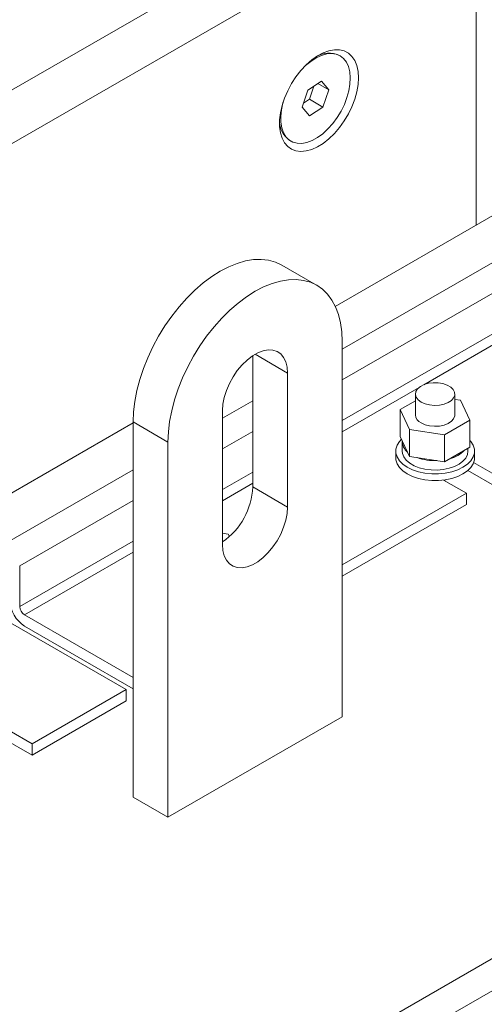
# Model space of a CAD drawing. Header units: millimetres. Extents: x 525 to 29324, y 175 to 20618.
# Tile 450 of 588: x 25127 to 25268, y 12069 to 12369. Entities that reach past the tile are written whole.
import ezdxf

# ---------------------------------------------------------------- set-up
doc = ezdxf.new("R2010")
doc.units = ezdxf.units.MM
doc.linetypes.add('SLD-Continua', pattern=[0])

msp = doc.modelspace()

# ---------------------------------------------------------------- linework, layer by layer
at = {"color": 7, "linetype": 'SLD-Continua', "lineweight": 18, "ltscale": 35}
for p, q in [((25493.37, 12438.38), (25222.64, 12282.13)), ((25495.59, 12425.37), (25224.74, 12269.06)), ((25251.38, 12421.45), (24929.41, 12235.63)), ((25251.38, 12421.45), (24929.41, 12235.63)), ((25251.38, 12421.45), (24929.41, 12235.63)), ((25495.59, 12416.08), (25224.74, 12259.76)), ((25265.52, 12413.29), (24943.55, 12227.46)), ((25265.52, 12413.29), (24943.55, 12227.46)), ((25265.52, 12413.29), (24943.55, 12227.46)), ((25265.52, 12306.87), (25265.52, 12413.29)), ((25265.52, 12306.87), (25265.52, 12413.29)), ((25265.52, 12306.87), (25265.52, 12413.29)), ((25440.41, 12371.79), (25224.74, 12247.32)), ((25224.11, 12358.44), (25223.76, 12358.65)), ((25224.11, 12358.44), (25223.76, 12358.65)), ((25224.11, 12358.44), (25223.76, 12358.65)), ((25218.41, 12350.72), (25214.33, 12348.05)), ((25218.41, 12350.72), (25214.33, 12348.05)), ((25218.41, 12350.72), (25214.33, 12348.05)), ((25220.69, 12348.12), (25218.41, 12350.72)), ((25220.69, 12348.12), (25218.41, 12350.72)), ((25220.69, 12348.12), (25218.41, 12350.72)), ((25214.33, 12348.05), (25212.54, 12342.78)), ((25214.33, 12348.05), (25212.54, 12342.78)), ((25214.33, 12348.05), (25212.54, 12342.78)), ((25214.79, 12345.22), (25216.16, 12349.25)), ((25214.79, 12345.22), (25216.16, 12349.25)), ((25214.79, 12345.22), (25216.16, 12349.25)), ((25217.37, 12350.04), (25220.69, 12348.12)), ((25217.37, 12350.04), (25220.69, 12348.12)), ((25217.37, 12350.04), (25220.69, 12348.12)), ((25218.89, 12342.85), (25220.69, 12348.12)), ((25218.89, 12342.85), (25220.69, 12348.12)), ((25218.89, 12342.85), (25220.69, 12348.12)), ((25212.97, 12344.02), (25214.79, 12345.22)), ((25212.97, 12344.02), (25214.79, 12345.22)), ((25212.97, 12344.02), (25214.79, 12345.22)), ((25214.79, 12345.22), (25218.89, 12342.85)), ((25214.79, 12345.22), (25218.89, 12342.85)), ((25214.79, 12345.22), (25218.89, 12342.85)), ((25212.54, 12342.78), (25214.82, 12340.18)), ((25212.54, 12342.78), (25214.82, 12340.18)), ((25212.54, 12342.78), (25214.82, 12340.18)), ((25214.82, 12340.18), (25218.89, 12342.85)), ((25214.82, 12340.18), (25218.89, 12342.85)), ((25214.82, 12340.18), (25218.89, 12342.85)), ((25208.76, 12332.66), (25209.12, 12332.46)), ((25208.76, 12332.66), (25209.12, 12332.46)), ((25208.76, 12332.66), (25209.12, 12332.46)), ((24876.14, 11855.89), (25693.55, 12327.66)), ((24886.49, 11852.06), (25683.21, 12311.88)), ((24886.49, 11852.06), (25683.21, 12311.88)), ((25318.85, 12298.25), (25249.55, 12258.26)), ((25216.97, 12288.57), (25206.36, 12294.69)), ((25224.74, 12157.07), (25224.74, 12271.4)), ((25197.52, 12227.1), (25197.52, 12267.09)), ((25208.13, 12261.81), (25198.22, 12267.52)), ((25208.13, 12220.98), (25208.13, 12261.81)), ((25248.14, 12257.44), (25224.74, 12243.94)), ((25247.03, 12255.43), (25247.03, 12249.06)), ((25259.03, 12249.06), (25259.03, 12255.43)), ((25197.52, 12253.34), (25188.33, 12248.04)), ((25247.03, 12253.35), (25242.43, 12250.69)), ((25260.78, 12253.53), (25259.03, 12253.8)), ((25263.62, 12247.42), (25260.78, 12253.53)), ((25188.33, 12250.38), (25188.33, 12209.55)), ((25242.43, 12250.69), (25245.27, 12244.58)), ((25242.43, 12250.69), (25242.43, 12242.53)), ((25161.1, 12246.61), (25110.19, 12217.23)), ((25171.71, 12240.79), (25161.1, 12246.91)), ((25161.1, 12246.91), (25161.1, 12132.58)), ((25255.87, 12242.94), (25263.62, 12247.42)), ((25263.62, 12247.42), (25263.62, 12239.25)), ((25197.52, 12244.05), (25188.33, 12238.75)), ((25242.43, 12242.53), (25245.27, 12236.41)), ((25245.27, 12244.58), (25255.87, 12242.94)), ((25245.27, 12244.58), (25245.27, 12236.41)), ((25255.87, 12242.94), (25255.87, 12234.77)), ((25171.71, 12240.79), (25171.71, 12126.46)), ((25243.03, 12240.89), (25243.03, 12238.03)), ((25241.03, 12238.03), (25241.03, 12235.99)), ((25245.27, 12236.41), (25255.87, 12234.77)), ((25255.87, 12234.77), (25263.62, 12239.25)), ((25263.03, 12238.03), (25263.03, 12238.91)), ((25265.03, 12235.99), (25265.03, 12238.03)), ((25264.76, 12234.53), (25271.77, 12230.48)), ((25161.1, 12232.33), (25122.57, 12210.09)), ((25197.52, 12231.61), (25188.33, 12226.3)), ((25262.98, 12232.13), (25271.77, 12227.06)), ((25197.52, 12228.23), (25188.33, 12222.92)), ((25262.57, 12225.17), (25255.56, 12229.22)), ((25255.69, 12229.15), (25256.3, 12229.33)), ((25208.13, 12220.98), (25197.52, 12227.1)), ((25262.57, 12225.17), (25224.74, 12203.34)), ((25262.57, 12225.17), (25262.57, 12221.75)), ((25161.1, 12223.03), (25126.59, 12203.12)), ((25262.57, 12221.75), (25224.74, 12199.92)), ((25190.07, 12212.72), (25188.33, 12212.99)), ((25190.4, 12212.02), (25190.07, 12212.72)), ((25161.1, 12210.59), (25126.59, 12190.67)), ((25161.1, 12207.21), (25128.05, 12188.13)), ((25126.59, 12203.12), (25126.59, 12190.67)), ((25158.98, 12165.39), (25123.81, 12185.69)), ((25128.05, 12188.13), (25161.1, 12169.06)), ((25161.1, 12165.64), (25128.05, 12184.71)), ((25158.98, 12165.39), (25130.34, 12148.86)), ((25158.98, 12165.39), (25158.98, 12161.97)), ((25158.98, 12161.97), (25130.34, 12145.44)), ((25171.71, 12126.46), (25224.74, 12157.07)), ((25123.33, 12152.91), (25130.34, 12148.86)), ((25121.56, 12150.5), (25130.34, 12145.44)), ((25130.34, 12148.86), (25130.34, 12145.44)), ((25171.71, 12126.46), (25161.1, 12132.58))]:
    msp.add_line(p, q, dxfattribs=at)
at = {"color": 7, "linetype": 'SLD-Continua', "lineweight": 18, "ltscale": 35, "flags": 128}
for points in [[(25229.69, 12351.78), (25229.56, 12353.72), (25229.18, 12355.48), (25228.55, 12357.01), (25227.69, 12358.28), (25226.62, 12359.27), (25225.36, 12359.94), (25223.93, 12360.3), (25222.37, 12360.33), (25220.71, 12360.02), (25218.99, 12359.39), (25217.23, 12358.46), (25215.49, 12357.23), (25213.79, 12355.74), (25212.18, 12354.01), (25210.68, 12352.09), (25209.33, 12350.02), (25208.16, 12347.83), (25207.19, 12345.58), (25206.45, 12343.32), (25205.94, 12341.09), (25205.69, 12338.94), (25205.69, 12336.91), (25205.94, 12335.05), (25206.45, 12333.4), (25207.19, 12332), (25208.16, 12330.87), (25209.33, 12330.03), (25210.68, 12329.52), (25212.18, 12329.33), (25213.79, 12329.47), (25215.49, 12329.93), (25217.23, 12330.72), (25218.99, 12331.8), (25220.71, 12333.17), (25222.37, 12334.78), (25223.93, 12336.61), (25225.36, 12338.61), (25226.62, 12340.74), (25227.69, 12342.97), (25228.55, 12345.23), (25229.18, 12347.48), (25229.56, 12349.68), (25229.69, 12351.78)], [(25229.69, 12351.78), (25229.56, 12353.72), (25229.18, 12355.48), (25228.55, 12357.01), (25227.69, 12358.28), (25226.62, 12359.27), (25225.36, 12359.94), (25223.93, 12360.3), (25222.37, 12360.33), (25220.71, 12360.02), (25218.99, 12359.39), (25217.23, 12358.46), (25215.49, 12357.23), (25213.79, 12355.74), (25212.18, 12354.01), (25210.68, 12352.09), (25209.33, 12350.02), (25208.16, 12347.83), (25207.19, 12345.58), (25206.45, 12343.32), (25205.94, 12341.09), (25205.69, 12338.94), (25205.69, 12336.91), (25205.94, 12335.05), (25206.45, 12333.4), (25207.19, 12332), (25208.16, 12330.87), (25209.33, 12330.03), (25210.68, 12329.52), (25212.18, 12329.33), (25213.79, 12329.47), (25215.49, 12329.93), (25217.23, 12330.72), (25218.99, 12331.8), (25220.71, 12333.17), (25222.37, 12334.78), (25223.93, 12336.61), (25225.36, 12338.61), (25226.62, 12340.74), (25227.69, 12342.97), (25228.55, 12345.23), (25229.18, 12347.48), (25229.56, 12349.68), (25229.69, 12351.78)], [(25229.69, 12351.78), (25229.56, 12353.72), (25229.18, 12355.48), (25228.55, 12357.01), (25227.69, 12358.28), (25226.62, 12359.27), (25225.36, 12359.94), (25223.93, 12360.3), (25222.37, 12360.33), (25220.71, 12360.02), (25218.99, 12359.39), (25217.23, 12358.46), (25215.49, 12357.23), (25213.79, 12355.74), (25212.18, 12354.01), (25210.68, 12352.09), (25209.33, 12350.02), (25208.16, 12347.83), (25207.19, 12345.58), (25206.45, 12343.32), (25205.94, 12341.09), (25205.69, 12338.94), (25205.69, 12336.91), (25205.94, 12335.05), (25206.45, 12333.4), (25207.19, 12332), (25208.16, 12330.87), (25209.33, 12330.03), (25210.68, 12329.52), (25212.18, 12329.33), (25213.79, 12329.47), (25215.49, 12329.93), (25217.23, 12330.72), (25218.99, 12331.8), (25220.71, 12333.17), (25222.37, 12334.78), (25223.93, 12336.61), (25225.36, 12338.61), (25226.62, 12340.74), (25227.69, 12342.97), (25228.55, 12345.23), (25229.18, 12347.48), (25229.56, 12349.68), (25229.69, 12351.78)], [(25212.23, 12354.07), (25213.62, 12355.48), (25215.21, 12356.78), (25216.83, 12357.82), (25218.45, 12358.57), (25220.02, 12359.02), (25221.52, 12359.14), (25222.89, 12358.95), (25224.13, 12358.43), (25225.18, 12357.62), (25226.03, 12356.52), (25226.67, 12355.16), (25227.07, 12353.57), (25227.22, 12351.79), (25227.12, 12349.86), (25226.78, 12347.83), (25226.2, 12345.74), (25225.4, 12343.65), (25224.39, 12341.6), (25223.19, 12339.64), (25221.85, 12337.81), (25220.38, 12336.17), (25218.82, 12334.74), (25217.21, 12333.56), (25215.58, 12332.66), (25213.99, 12332.07), (25212.45, 12331.78), (25211.01, 12331.82), (25209.7, 12332.17), (25208.55, 12332.84), (25207.59, 12333.8), (25206.85, 12335.03), (25206.33, 12336.51), (25206.05, 12338.2), (25206.03, 12340.06), (25206.25, 12342.05), (25206.71, 12344.11), (25206.96, 12344.94)], [(25212.23, 12354.07), (25213.62, 12355.48), (25215.21, 12356.78), (25216.83, 12357.82), (25218.45, 12358.57), (25220.02, 12359.02), (25221.52, 12359.14), (25222.89, 12358.95), (25224.13, 12358.43), (25225.18, 12357.62), (25226.03, 12356.52), (25226.67, 12355.16), (25227.07, 12353.57), (25227.22, 12351.79), (25227.12, 12349.86), (25226.78, 12347.83), (25226.2, 12345.74), (25225.4, 12343.65), (25224.39, 12341.6), (25223.19, 12339.64), (25221.85, 12337.81), (25220.38, 12336.17), (25218.82, 12334.74), (25217.21, 12333.56), (25215.58, 12332.66), (25213.99, 12332.07), (25212.45, 12331.78), (25211.01, 12331.82), (25209.7, 12332.17), (25208.55, 12332.84), (25207.59, 12333.8), (25206.85, 12335.03), (25206.33, 12336.51), (25206.05, 12338.2), (25206.03, 12340.06), (25206.25, 12342.05), (25206.71, 12344.11), (25206.96, 12344.94)], [(25212.23, 12354.07), (25213.62, 12355.48), (25215.21, 12356.78), (25216.83, 12357.82), (25218.45, 12358.57), (25220.02, 12359.02), (25221.52, 12359.14), (25222.89, 12358.95), (25224.13, 12358.43), (25225.18, 12357.62), (25226.03, 12356.52), (25226.67, 12355.16), (25227.07, 12353.57), (25227.22, 12351.79), (25227.12, 12349.86), (25226.78, 12347.83), (25226.2, 12345.74), (25225.4, 12343.65), (25224.39, 12341.6), (25223.19, 12339.64), (25221.85, 12337.81), (25220.38, 12336.17), (25218.82, 12334.74), (25217.21, 12333.56), (25215.58, 12332.66), (25213.99, 12332.07), (25212.45, 12331.78), (25211.01, 12331.82), (25209.7, 12332.17), (25208.55, 12332.84), (25207.59, 12333.8), (25206.85, 12335.03), (25206.33, 12336.51), (25206.05, 12338.2), (25206.03, 12340.06), (25206.25, 12342.05), (25206.71, 12344.11), (25206.96, 12344.94)], [(25206.36, 12294.69), (25204.44, 12295.6), (25202.35, 12296.18), (25200.12, 12296.44), (25197.77, 12296.37), (25195.32, 12295.96), (25192.79, 12295.24), (25190.22, 12294.19), (25187.62, 12292.84), (25185.02, 12291.19), (25182.45, 12289.27), (25179.92, 12287.08), (25177.47, 12284.65), (25175.12, 12282.01), (25172.89, 12279.18), (25170.8, 12276.18), (25168.87, 12273.05), (25167.12, 12269.81), (25165.57, 12266.5), (25164.23, 12263.15), (25163.12, 12259.8), (25162.24, 12256.46), (25161.61, 12253.18), (25161.23, 12249.99), (25161.1, 12246.91)], [(25224.74, 12271.4), (25224.61, 12274.33), (25224.23, 12277.08), (25223.6, 12279.63), (25222.72, 12281.95), (25221.61, 12284.03), (25220.27, 12285.83), (25218.72, 12287.35), (25216.98, 12288.57), (25215.05, 12289.48), (25212.96, 12290.06), (25210.73, 12290.32), (25208.37, 12290.24), (25205.92, 12289.84), (25203.4, 12289.12), (25200.83, 12288.07), (25198.23, 12286.72), (25195.63, 12285.07), (25193.05, 12283.14), (25190.53, 12280.96), (25188.08, 12278.53), (25185.73, 12275.89), (25183.49, 12273.05), (25181.4, 12270.06), (25179.48, 12266.93), (25177.73, 12263.69), (25176.18, 12260.38), (25174.84, 12257.03), (25173.73, 12253.67), (25172.85, 12250.34), (25172.22, 12247.06), (25171.84, 12243.87), (25171.71, 12240.79)], [(25208.13, 12261.81), (25207.99, 12263.61), (25207.59, 12265.21), (25206.93, 12266.56), (25206.04, 12267.62), (25204.93, 12268.38), (25203.64, 12268.79), (25202.2, 12268.86), (25200.66, 12268.58), (25199.04, 12267.96), (25197.41, 12267.02), (25195.8, 12265.77), (25194.25, 12264.27), (25192.81, 12262.54), (25191.52, 12260.64), (25190.41, 12258.61), (25189.52, 12256.51), (25188.86, 12254.4), (25188.46, 12252.34), (25188.33, 12250.38)], [(25248.78, 12252.98), (25249.97, 12252.45), (25251.35, 12252.11), (25252.84, 12251.97), (25254.34, 12252.05), (25255.75, 12252.35), (25256.99, 12252.84), (25257.99, 12253.49), (25258.67, 12254.26), (25259, 12255.11), (25258.95, 12255.97), (25258.53, 12256.81), (25257.77, 12257.56), (25256.7, 12258.17), (25255.41, 12258.61), (25253.97, 12258.85), (25252.46, 12258.88), (25250.99, 12258.69), (25249.65, 12258.3), (25248.53, 12257.72), (25247.68, 12257.01), (25247.17, 12256.19), (25247.03, 12255.32), (25247.27, 12254.47), (25247.86, 12253.67), (25248.78, 12252.98)], [(25248.78, 12246.61), (25249.97, 12246.08), (25251.35, 12245.73), (25252.84, 12245.59), (25254.34, 12245.68), (25255.75, 12245.97), (25256.99, 12246.46), (25257.99, 12247.11), (25258.67, 12247.88), (25259, 12248.73), (25259.03, 12249.06)], [(25242.83, 12241.68), (25242.15, 12240.96), (25241.44, 12239.82), (25241.07, 12238.63), (25241.07, 12237.43), (25241.44, 12236.24), (25242.15, 12235.1), (25243.2, 12234.06), (25244.54, 12233.13), (25246.14, 12232.36), (25247.96, 12231.75), (25249.92, 12231.34), (25251.98, 12231.13), (25254.07, 12231.13), (25256.13, 12231.34), (25258.1, 12231.75), (25259.91, 12232.36), (25261.51, 12233.13), (25262.86, 12234.06), (25263.9, 12235.1), (25264.62, 12236.24), (25264.98, 12237.43), (25264.98, 12238.63), (25264.62, 12239.82), (25263.9, 12240.96), (25263.62, 12241.28)], [(25243.03, 12238.03), (25243.11, 12237.31), (25243.52, 12236.25), (25244.26, 12235.25), (25245.32, 12234.35), (25246.65, 12233.58), (25248.21, 12232.97), (25249.94, 12232.54), (25251.78, 12232.31), (25253.66, 12232.27), (25255.52, 12232.44), (25257.29, 12232.81), (25258.91, 12233.36), (25260.32, 12234.08), (25261.47, 12234.94), (25262.33, 12235.91), (25262.85, 12236.96), (25263.03, 12238.03)], [(25241.03, 12235.99), (25241.07, 12235.39), (25241.44, 12234.2), (25242.15, 12233.06), (25243.2, 12232.02), (25244.54, 12231.09), (25246.14, 12230.32), (25247.96, 12229.71), (25249.92, 12229.3), (25251.98, 12229.09), (25254.07, 12229.09), (25256.13, 12229.3), (25258.1, 12229.71), (25259.91, 12230.32), (25261.51, 12231.09), (25262.86, 12232.02), (25263.9, 12233.06), (25264.62, 12234.2), (25264.98, 12235.39), (25265.03, 12235.99)], [(25188.33, 12209.55), (25188.46, 12207.74), (25188.86, 12206.15), (25189.52, 12204.8), (25190.41, 12203.73), (25191.52, 12202.98), (25192.81, 12202.57), (25194.25, 12202.5), (25195.8, 12202.78), (25197.41, 12203.4), (25199.04, 12204.34), (25200.66, 12205.58), (25202.2, 12207.09), (25203.64, 12208.82), (25204.93, 12210.72), (25206.04, 12212.75), (25206.93, 12214.85), (25207.59, 12216.95), (25207.99, 12219.02), (25208.13, 12220.98)]]:
    msp.add_lwpolyline(points, dxfattribs=at)
at = {"color": 7, "linetype": 'SLD-Continua', "lineweight": 18, "ltscale": 1225}
for centre, radius, start, end in [((25220.7, 12352.15), 7.18, 64.7649, 121.5459), ((25220.7, 12352.15), 7.18, 64.7649, 121.5459), ((25220.7, 12352.15), 7.18, 64.7649, 121.5459), ((25213, 12338.64), 7.33, 179.0691, 234.6554), ((25213, 12338.64), 7.33, 179.0691, 234.6554), ((25213, 12338.64), 7.33, 179.0691, 234.6554), ((25249.91, 12249.27), 2.89, 184.2098, 247.1238), ((25247.3, 12241.07), 4.26, 178.1084, 231.6994), ((25255.34, 12244.64), 9.17, 283.8487, 316.1337), ((25252.92, 12250.82), 15.7, 250.0027, 272.4155), ((25176.06, 12228.02), 21.48, 304.7988, 357.5322), ((25133.24, 12192.82), 9.62, 182.6023, 237.3977), ((25129.77, 12190.82), 3.18, 182.6023, 237.3977)]:
    msp.add_arc(centre, radius, start, end, dxfattribs=at)

doc.saveas('drawing.dxf')
